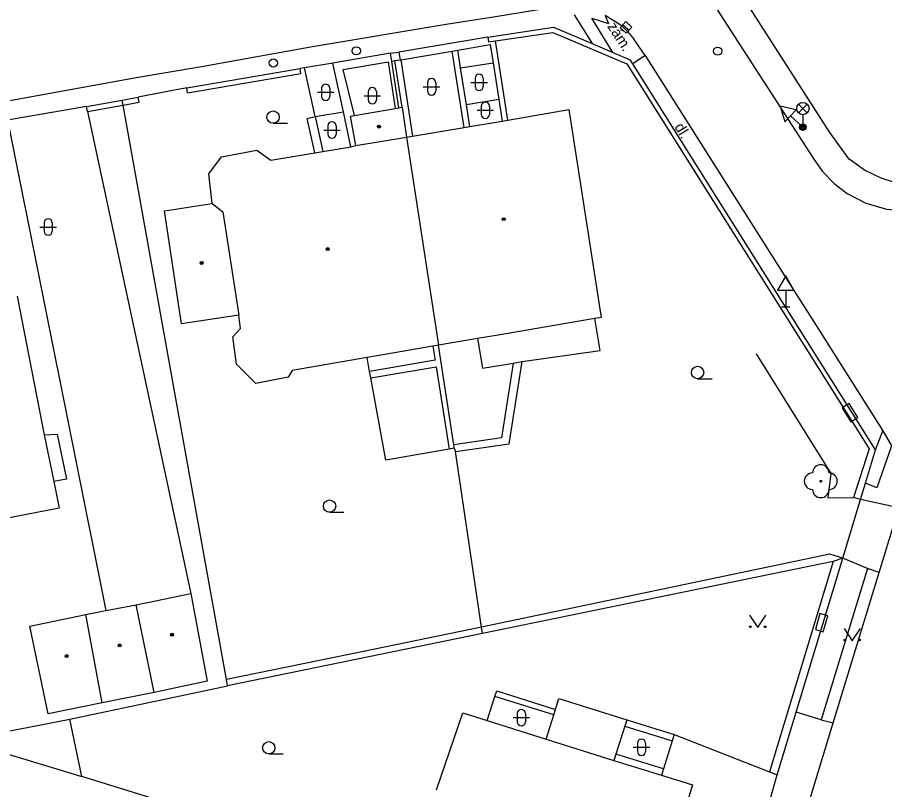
# Model space of a CAD drawing. Extents: x -600391 to -599491, y -1160176 to -1159402.
# Drawn here: x -600021.4 to -599968.7, y -1159526.5 to -1159479.6 of the extents above; entities that cross this region are included whole.
import ezdxf

# ---------------------------------------------------------------- set-up
doc = ezdxf.new("R2010")
doc.units = 0
for name, color, linetype in [('Level 10', 7, 'Continuous'), ('Level 11', 7, 'Continuous'), ('Level 22', 7, 'Continuous'), ('Level 24', 7, 'Continuous'), ('Level 27', 7, 'Continuous'), ('Level 28', 7, 'Continuous'), ('Level 33', 7, 'Continuous'), ('Level 34', 7, 'Continuous'), ('Level 36', 7, 'Continuous'), ('Level 39', 7, 'Continuous'), ('Level 40', 7, 'Continuous'), ('Level 5', 7, 'Continuous'), ('Level 51', 7, 'Continuous'), ('Level 52', 7, 'Continuous'), ('Level 7', 7, 'Continuous'), ('Level 8', 7, 'Continuous')]:
    doc.layers.add(name, color=color, linetype=linetype)

msp = doc.modelspace()

# ---------------------------------------------------------------- linework, layer by layer
at = {"layer": 'Level 10'}
for points in [[(-599983.47, -1159471.79), (-599978.91, -1159479.09), (-599973.05, -1159488.13)], [(-599989.73, -1159479.13), (-599992.338, -1159479.544), (-599995.34, -1159480.02), (-600003.45, -1159481.38), (-600010.19, -1159482.59), (-600014.16, -1159483.26), (-600022.27, -1159484.73), (-600023.28, -1159484.86), (-600030.14, -1159486.13)], [(-599985.69, -1159479.46), (-599984.78, -1159480.02), (-599984.32, -1159480.44), (-599983.93, -1159480.93)], [(-599983.26, -1159481.91), (-599983.93, -1159480.93)], [(-599983.26, -1159481.91), (-599974.19, -1159496.224), (-599973.12, -1159497.914), (-599968.82, -1159504.7)], [(-599973.05, -1159488.13), (-599972.48, -1159488.95), (-599971.78, -1159489.67), (-599970.99, -1159490.28), (-599969.85, -1159490.87), (-599968.61, -1159491.23), (-599967.33, -1159491.34)], [(-599968.82, -1159504.7), (-599968.3, -1159505.6)], [(-599969.05, -1159513.29), (-599968.141, -1159510.32), (-599967.85, -1159509.37)], [(-599971.84, -1159522.43), (-599969.05, -1159513.29)], [(-599974.49, -1159531.14), (-599971.84, -1159522.43)]]:
    msp.add_lwpolyline(points, dxfattribs=at)
at = {"layer": 'Level 11'}
for points in [[(-599972.05, -1159486.57), (-599981.26, -1159472.2)], [(-599987.57, -1159479.44), (-599986.48, -1159481.18)], [(-599985.22, -1159481.71), (-599986.49, -1159479.64)], [(-599986.49, -1159479.64), (-599985.48, -1159479.96)], [(-599985.68, -1159479.49), (-599985.48, -1159479.96)], [(-599994.63, -1159481.57), (-599992.66, -1159481.24)], [(-599992.66, -1159481.24), (-599992.48, -1159482.35)], [(-599991.59, -1159485.82), (-599992.34, -1159481.02)], [(-599998.1, -1159482.16), (-599994.97, -1159481.63)], [(-599994.97, -1159481.63), (-599994.63, -1159481.57)], [(-599994.25, -1159486.27), (-599994.97, -1159481.63)], [(-599994.46, -1159482.66), (-599994.63, -1159481.57)], [(-599983.26, -1159481.91), (-599984.01, -1159482.4)], [(-600001.58, -1159485.32), (-600002.23, -1159482.36)], [(-600000.91, -1159485.55), (-600001.59, -1159482.75), (-599998.86, -1159482.29), (-599998.43, -1159485.11)], [(-599998.1, -1159482.16), (-599997.39, -1159486.8)], [(-599994.46, -1159482.66), (-599992.48, -1159482.35)], [(-599992.48, -1159482.35), (-599992.14, -1159484.58)], [(-600003.29, -1159485.61), (-600003.94, -1159482.66), (-600003.94, -1159482.65)], [(-599994.11, -1159484.89), (-599994.46, -1159482.66)], [(-599992.14, -1159484.58), (-599994.11, -1159484.89)], [(-599992.14, -1159484.58), (-599991.93, -1159485.88)], [(-599993.91, -1159486.21), (-599994.11, -1159484.89)], [(-600017.12, -1159485.3), (-600010.85, -1159514.56)], [(-600003.77, -1159485.72), (-600003.29, -1159485.61)], [(-600003.32, -1159487.81), (-600003.77, -1159485.72)], [(-600003.29, -1159485.61), (-600001.58, -1159485.32)], [(-600003.29, -1159485.61), (-600002.83, -1159487.73)], [(-600001.12, -1159487.44), (-600001.58, -1159485.32)], [(-600021.91, -1159486.12), (-600016, -1159515.61)], [(-599970.86, -1159488.2), (-599972.05, -1159486.57)], [(-599967.27, -1159489.77), (-599968.11, -1159489.62), (-599968.92, -1159489.36), (-599969.94, -1159488.86), (-599970.86, -1159488.2)], [(-599971.24, -1159503.27), (-599970.7, -1159504.11)], [(-599969.26, -1159505.84), (-599968.82, -1159504.7)], [(-600019.75, -1159504.94), (-600019.16, -1159507.77)], [(-599968.3, -1159505.6), (-599969.18, -1159508.15), (-599969.87, -1159507.88)], [(-599967.85, -1159509.37), (-599970.17, -1159508.86)], [(-599969.75, -1159513.05), (-599971.25, -1159512.43)], [(-599969.05, -1159513.29), (-599969.75, -1159513.05), (-599972.57, -1159522.24)], [(-599992.38, -1159520.82), (-599992.27, -1159520.48), (-599988.7, -1159521.61)], [(-599992.84, -1159522.29), (-599992.38, -1159520.82)], [(-599988.8, -1159521.94), (-599992.38, -1159520.82)], [(-599972.57, -1159522.24), (-599974.08, -1159521.78)], [(-599984.49, -1159522.62), (-599981.62, -1159523.52)], [(-599984.37, -1159522.24), (-599981.5, -1159523.14)], [(-599972.57, -1159522.24), (-599971.84, -1159522.43)], [(-599981.5, -1159523.14), (-599981.62, -1159523.52)], [(-599981.5, -1159523.14), (-599975.7, -1159525.4)], [(-599989.26, -1159523.41), (-599985.15, -1159524.7)], [(-599981.62, -1159523.52), (-599982.15, -1159525.22)], [(-599982.15, -1159525.22), (-599985.03, -1159524.32)], [(-599982.15, -1159525.22), (-599982.27, -1159525.6)]]:
    msp.add_lwpolyline(points, dxfattribs=at)
at = {"layer": 'Level 22'}
msp.add_circle((-599972.59, -1159507.75), 0.05, dxfattribs=at)
for centre, start, end in [((-599972.59, -1159507.25), 0, 180), ((-599973.09, -1159507.75), 90, 270), ((-599972.09, -1159507.75), 270, 90), ((-599972.59, -1159508.25), 180, 0)]:
    msp.add_arc(centre, 0.5, start, end, dxfattribs=at)
at = {"layer": 'Level 24'}
for points in [[(-599971.285, -1159503.295), (-599970.762, -1159504.147), (-599970.335, -1159503.885), (-599970.858, -1159503.033)], [(-599972.44, -1159516.89), (-599972.16, -1159515.93), (-599972.64, -1159515.79), (-599972.92, -1159516.75)]]:
    msp.add_lwpolyline(points, close=True, dxfattribs=at)
at = {"layer": 'Level 27'}
msp.add_line((-599984.604, -1159480.03), (-599984.236, -1159480.37), dxfattribs=at)
msp.add_lwpolyline([(-599984.773, -1159480.214), (-599984.406, -1159480.553), (-599984.067, -1159480.186), (-599984.434, -1159479.847)], close=True, dxfattribs=at)
at = {"layer": 'Level 28'}
for centre in [(-600000.79, -1159481.62), (-599978.85, -1159481.64), (-600005.83, -1159482.36)]:
    msp.add_circle(centre, 0.25, dxfattribs=at)
at = {"layer": 'Level 33'}
for p, q in [((-599973.945, -1159485.39), (-599973.415, -1159484.86)), ((-599973.945, -1159484.86), (-599973.415, -1159485.39)), ((-599973.68, -1159485.5), (-599973.68, -1159486.25))]:
    msp.add_line(p, q, dxfattribs=at)
for centre, radius in [((-599973.68, -1159485.125), 0.375), ((-599973.68, -1159486.25), 0.2), ((-599973.68, -1159486.25), 0.145), ((-599973.68, -1159486.25), 0.0876)]:
    msp.add_circle(centre, radius, dxfattribs=at)
at = {"layer": 'Level 34'}
for p, q in [((-599974.429, -1159485.56), (-599973.68, -1159486.25)), ((-599974.72, -1159496.142), (-599974.72, -1159497.16)), ((-599974.97, -1159497.16), (-599974.47, -1159497.16))]:
    msp.add_line(p, q, dxfattribs=at)
for points in [[(-599974.768, -1159485.928), (-599974.09, -1159485.193), (-599975.066, -1159484.974)], [(-599975.22, -1159496.142), (-599974.22, -1159496.142), (-599974.72, -1159495.276)]]:
    msp.add_lwpolyline(points, close=True, dxfattribs=at)
at = {"layer": 'Level 36'}
for p, q in [((-599996.476, -1159483.556), (-599996.476, -1159484.056)), ((-599995.976, -1159483.556), (-599995.976, -1159484.056)), ((-599993.836, -1159483.536), (-599992.836, -1159483.536)), ((-599993.586, -1159483.286), (-599993.586, -1159483.786)), ((-599993.086, -1159483.286), (-599993.086, -1159483.786)), ((-600003.156, -1159484.136), (-600002.156, -1159484.136)), ((-600002.906, -1159483.886), (-600002.906, -1159484.386)), ((-600002.406, -1159483.886), (-600002.406, -1159484.386)), ((-600000.076, -1159484.096), (-600000.076, -1159484.596)), ((-599999.576, -1159484.096), (-599999.576, -1159484.596)), ((-599996.726, -1159483.806), (-599995.726, -1159483.806)), ((-600000.326, -1159484.346), (-599999.326, -1159484.346)), ((-599993.456, -1159485.226), (-599992.456, -1159485.226)), ((-599993.206, -1159484.976), (-599993.206, -1159485.476)), ((-599992.706, -1159484.976), (-599992.706, -1159485.476)), ((-600005.85, -1159486.015), (-600004.975, -1159486.015)), ((-600002.526, -1159486.176), (-600002.526, -1159486.676)), ((-600002.026, -1159486.176), (-600002.026, -1159486.676)), ((-600002.776, -1159486.426), (-600001.776, -1159486.426)), ((-600019.756, -1159492.066), (-600019.756, -1159492.566)), ((-600019.256, -1159492.066), (-600019.256, -1159492.566)), ((-600020.006, -1159492.316), (-600019.006, -1159492.316)), ((-599980.07, -1159501.525), (-599979.195, -1159501.525)), ((-600002.42, -1159509.635), (-600001.545, -1159509.635)), ((-599991.026, -1159521.856), (-599991.026, -1159522.356)), ((-599990.526, -1159521.856), (-599990.526, -1159522.356)), ((-599991.276, -1159522.106), (-599990.276, -1159522.106)), ((-599983.726, -1159523.656), (-599983.726, -1159524.156)), ((-599983.226, -1159523.656), (-599983.226, -1159524.156)), ((-599983.976, -1159523.906), (-599982.976, -1159523.906)), ((-600006.11, -1159524.315), (-600005.235, -1159524.315))]:
    msp.add_line(p, q, dxfattribs=at)
for points in [[(-599976.92, -1159515.89), (-599976.42, -1159516.64), (-599975.92, -1159515.89)], [(-599971.18, -1159516.69), (-599970.68, -1159517.44), (-599970.18, -1159516.69)]]:
    msp.add_lwpolyline(points, dxfattribs=at)
for centre, radius in [((-600005.85, -1159485.64), 0.375), ((-599980.07, -1159501.15), 0.375), ((-600002.42, -1159509.26), 0.375), ((-599976.87, -1159516.59), 0.05), ((-599975.971, -1159516.59), 0.05), ((-599971.13, -1159517.39), 0.05), ((-599970.231, -1159517.39), 0.05), ((-600006.11, -1159523.94), 0.375)]:
    msp.add_circle(centre, radius, dxfattribs=at)
for centre, start, end in [((-599993.336, -1159483.286), 0, 180), ((-600002.656, -1159483.886), 0, 180), ((-599996.226, -1159483.556), 0, 180), ((-599999.826, -1159484.096), 0, 180), ((-599996.226, -1159484.056), 180, 0), ((-599993.336, -1159483.786), 180, 0), ((-600002.656, -1159484.386), 180, 0), ((-599999.826, -1159484.596), 180, 0), ((-599992.956, -1159484.976), 0, 180), ((-599992.956, -1159485.476), 180, 0), ((-600002.276, -1159486.176), 0, 180), ((-600002.276, -1159486.676), 180, 0), ((-600019.506, -1159492.066), 0, 180), ((-600019.506, -1159492.566), 180, 0), ((-599990.776, -1159521.856), 0, 180), ((-599990.776, -1159522.356), 180, 0), ((-599983.476, -1159523.656), 0, 180), ((-599983.476, -1159524.156), 180, 0)]:
    msp.add_arc(centre, 0.25, start, end, dxfattribs=at)
at = {"layer": 'Level 39'}
for centre, radius in [((-599999.42, -1159486.22), 0.09), ((-599999.42, -1159486.22), 0.0398), ((-599991.84, -1159491.84), 0.09), ((-599991.84, -1159491.84), 0.0398), ((-600002.53, -1159493.66), 0.09), ((-600002.53, -1159493.66), 0.0398), ((-600010.19, -1159494.5), 0.09), ((-600010.19, -1159494.5), 0.0398), ((-600011.98, -1159517.07), 0.09), ((-600011.98, -1159517.07), 0.0398), ((-600015.16, -1159517.72), 0.09), ((-600015.16, -1159517.72), 0.0398), ((-600018.39, -1159518.37), 0.09), ((-600018.39, -1159518.37), 0.0398)]:
    msp.add_circle(centre, radius, dxfattribs=at)
at = {"layer": 'Level 5'}
for points in [[(-600000.91, -1159485.55), (-599998.43, -1159485.11)], [(-599998.43, -1159485.11), (-599998.21, -1159485.07)], [(-599998.21, -1159485.07), (-599998.02, -1159485.04)], [(-599998.02, -1159485.04), (-599997.74, -1159486.86)], [(-599991.59, -1159485.82), (-599987.88, -1159485.19)], [(-599987.88, -1159485.19), (-599985.93, -1159497.81)], [(-600001.14, -1159485.59), (-600000.91, -1159485.55)], [(-600000.82, -1159487.37), (-600001.14, -1159485.59)], [(-599997.39, -1159486.8), (-599994.25, -1159486.27)], [(-599994.25, -1159486.27), (-599993.91, -1159486.21)], [(-599993.91, -1159486.21), (-599991.93, -1159485.88)], [(-599991.93, -1159485.88), (-599991.59, -1159485.82)], [(-599997.74, -1159486.86), (-599997.39, -1159486.8)], [(-600000.82, -1159487.37), (-599997.74, -1159486.86)], [(-599997.74, -1159486.86), (-599995.81, -1159499.5)], [(-600008.99, -1159488.05), (-600006.84, -1159487.66)], [(-600006.84, -1159487.66), (-600005.98, -1159488.26)], [(-600005.98, -1159488.26), (-600003.32, -1159487.81)], [(-600003.32, -1159487.81), (-600002.83, -1159487.73)], [(-600002.83, -1159487.73), (-600001.12, -1159487.44)], [(-600001.12, -1159487.44), (-600000.82, -1159487.37)], [(-600009.76, -1159489.08), (-600008.99, -1159488.05)], [(-600009.54, -1159490.89), (-600009.76, -1159489.08)], [(-600012.44, -1159491.33), (-600009.54, -1159490.89)], [(-600009.54, -1159490.89), (-600008.91, -1159491.4)], [(-600011.42, -1159498.2), (-600012.44, -1159491.33)], [(-600008.91, -1159491.4), (-600007.93, -1159497.67)], [(-600021.39, -1159496.52), (-600019.75, -1159504.94)], [(-600007.93, -1159497.67), (-600011.42, -1159498.2)], [(-600007.82, -1159498.47), (-600007.93, -1159497.67)], [(-599985.93, -1159497.81), (-599986.32, -1159497.87)], [(-599986.32, -1159497.87), (-599992.18, -1159498.88)], [(-600008.3, -1159498.98), (-600007.82, -1159498.47)], [(-599992.18, -1159498.88), (-599993.44, -1159499.09)], [(-600008.07, -1159500.65), (-600008.3, -1159498.98)], [(-599993.44, -1159499.09), (-599995.81, -1159499.5)], [(-599998.59, -1159499.97), (-599999.19, -1159500.08)], [(-599996.15, -1159499.56), (-599998.59, -1159499.97)], [(-599995.81, -1159499.5), (-599996.15, -1159499.56)], [(-600000.14, -1159500.24), (-600004.68, -1159501.02)], [(-599999.19, -1159500.08), (-600000.14, -1159500.24)], [(-600006.89, -1159501.81), (-600008.07, -1159500.65)], [(-600004.68, -1159501.02), (-600004.93, -1159501.44)], [(-600004.93, -1159501.44), (-600006.89, -1159501.81)], [(-600019.75, -1159504.94), (-600018.96, -1159504.9)], [(-600018.96, -1159504.9), (-600018.4, -1159507.62)], [(-600018.4, -1159507.62), (-600019.16, -1159507.77)], [(-600019.16, -1159507.77), (-600018.83, -1159509.38)], [(-600018.83, -1159509.38), (-600027.1, -1159510.99)], [(-599988.7, -1159521.61), (-599988.49, -1159520.95)], [(-599988.49, -1159520.95), (-599984.37, -1159522.24)], [(-599995.92, -1159526.49), (-599994.33, -1159521.82)], [(-599994.33, -1159521.82), (-599992.84, -1159522.29)], [(-599989.26, -1159523.41), (-599988.8, -1159521.94)], [(-599988.8, -1159521.94), (-599988.7, -1159521.61)], [(-599992.84, -1159522.29), (-599989.26, -1159523.41)], [(-599984.49, -1159522.62), (-599985.03, -1159524.32)], [(-599984.37, -1159522.24), (-599984.49, -1159522.62)], [(-599985.03, -1159524.32), (-599985.15, -1159524.7)], [(-599985.15, -1159524.7), (-599982.27, -1159525.6)], [(-599982.27, -1159525.6), (-599980.39, -1159526.19)], [(-599980.39, -1159526.19), (-599981.23, -1159528.98), (-599982.04, -1159531.68)]]:
    msp.add_lwpolyline(points, dxfattribs=at)
at = {"layer": 'Level 51'}
for points in [[(-599985.99, -1159499.81), (-599986.32, -1159497.87)], [(-599993.44, -1159499.09), (-599993.13, -1159500.88)], [(-599996.15, -1159499.56), (-599996.01, -1159500.4)], [(-599994.88, -1159505.54), (-599995.81, -1159499.5)], [(-599990.73, -1159500.49), (-599985.99, -1159499.81)], [(-599999.99, -1159501.08), (-600000.14, -1159500.24)], [(-599996.01, -1159500.4), (-599998.45, -1159500.82)], [(-599991.52, -1159505.49), (-599990.73, -1159500.49)], [(-599991.27, -1159500.58), (-599990.73, -1159500.49)], [(-599999.05, -1159500.92), (-599999.99, -1159501.08)], [(-599999.91, -1159501.48), (-599995.95, -1159500.8)], [(-599998.45, -1159500.82), (-599999.05, -1159500.92)], [(-599995.95, -1159500.8), (-599995.15, -1159505.8)], [(-599993.13, -1159500.88), (-599991.87, -1159500.68)], [(-599991.27, -1159500.58), (-599991.98, -1159505.12)], [(-599991.87, -1159500.68), (-599991.27, -1159500.58)], [(-599999.91, -1159501.48), (-599999.99, -1159501.08)], [(-599999.01, -1159506.47), (-599999.91, -1159501.48)], [(-600008.68, -1159519.79), (-600011.75, -1159502.73)], [(-599991.98, -1159505.12), (-599994.88, -1159505.54)], [(-599994.85, -1159505.75), (-599995.15, -1159505.8)], [(-599994.85, -1159505.75), (-599994.88, -1159505.54)], [(-599994.85, -1159505.75), (-599994.78, -1159505.94)], [(-599994.78, -1159505.94), (-599991.52, -1159505.49)], [(-599995.15, -1159505.8), (-599999.01, -1159506.47)], [(-599993.2, -1159516.62), (-599994.78, -1159505.94)], [(-599993.2, -1159516.62), (-600000.36, -1159518.09)], [(-599993.14, -1159517), (-599993.2, -1159516.62)], [(-599993.14, -1159517), (-600008.62, -1159520.17)], [(-600000.36, -1159518.09), (-600008.68, -1159519.79)], [(-600008.62, -1159520.17), (-600008.68, -1159519.79)], [(-600018.19, -1159522.21), (-600008.62, -1159520.17)], [(-600024.44, -1159523.42), (-600018.19, -1159522.21)], [(-600017.47, -1159525.69), (-600018.19, -1159522.21)], [(-600023.56, -1159523.83), (-600017.47, -1159525.69)], [(-599998.77, -1159531.47), (-600009.17, -1159528.26), (-600017.47, -1159525.69)]]:
    msp.add_lwpolyline(points, dxfattribs=at)
at = {"layer": 'Level 52'}
for points in [[(-600014.16, -1159515.25), (-600010.85, -1159514.56)], [(-600010.85, -1159514.56), (-600009.85, -1159519.9)], [(-600017.21, -1159515.84), (-600016, -1159515.61), (-600014.16, -1159515.25)], [(-600013.06, -1159520.58), (-600014.16, -1159515.25)], [(-600020.62, -1159516.55), (-600017.21, -1159515.84)], [(-600016.22, -1159521.21), (-600017.21, -1159515.84)], [(-600019.5, -1159521.88), (-600020.62, -1159516.55)], [(-600009.85, -1159519.9), (-600013.06, -1159520.58)], [(-600013.06, -1159520.58), (-600016.22, -1159521.21)], [(-600016.22, -1159521.21), (-600019.5, -1159521.88)]]:
    msp.add_lwpolyline(points, dxfattribs=at)
at = {"layer": 'Level 7'}
for points in [[(-599992.8, -1159480.78), (-599988.83, -1159480.19), (-599986.48, -1159481.18)], [(-599992.8, -1159480.78), (-599992.76, -1159481.08)], [(-599992.34, -1159481.02), (-599988.87, -1159480.5), (-599984.36, -1159482.4)], [(-599992.76, -1159481.08), (-599992.34, -1159481.02)], [(-599986.48, -1159481.18), (-599985.22, -1159481.71)], [(-599998.72, -1159481.77), (-599998.22, -1159481.69)], [(-599998.64, -1159482.26), (-599998.72, -1159481.77)], [(-599998.22, -1159481.69), (-599998.14, -1159482.18), (-599998.45, -1159482.23)], [(-599985.22, -1159481.71), (-599984.16, -1159482.16)], [(-599998.45, -1159482.23), (-599998.64, -1159482.26)], [(-599998.21, -1159485.07), (-599998.64, -1159482.26)], [(-599998.02, -1159485.04), (-599998.45, -1159482.23)], [(-599984.36, -1159482.4), (-599975.22, -1159496.94), (-599971.24, -1159503.27)], [(-599984.01, -1159482.4), (-599984.16, -1159482.16)], [(-599970.98, -1159503.11), (-599974.97, -1159496.78), (-599984.01, -1159482.4)], [(-600011.09, -1159483.86), (-600004.21, -1159482.7)], [(-600011.04, -1159484.16), (-600004.16, -1159483)], [(-600004.16, -1159483), (-600004.21, -1159482.7)], [(-600011.04, -1159484.16), (-600011.09, -1159483.86)], [(-600017.17, -1159485), (-600015.01, -1159484.61)], [(-600015.01, -1159484.61), (-600014.04, -1159484.44)], [(-600014.96, -1159484.91), (-600015.01, -1159484.61)], [(-600013.99, -1159484.74), (-600014.04, -1159484.44)], [(-600017.12, -1159485.3), (-600017.17, -1159485)], [(-600017.12, -1159485.3), (-600014.96, -1159484.91)], [(-600014.96, -1159484.91), (-600013.99, -1159484.74)], [(-600011.75, -1159502.73), (-600014.96, -1159484.91)], [(-599976.51, -1159500.01), (-599971.99, -1159507.29)], [(-599969.26, -1159505.84), (-599970.98, -1159503.11)], [(-599970.7, -1159504.11), (-599969.66, -1159505.78)], [(-599969.66, -1159505.78), (-599970.6, -1159508.75)], [(-599969.87, -1159507.88), (-599969.26, -1159505.84)], [(-599971.99, -1159507.29), (-599972.17, -1159508.77), (-599970.6, -1159508.75)], [(-599970.17, -1159508.86), (-599969.87, -1159507.88)], [(-599970.17, -1159508.86), (-599970.6, -1159508.75)], [(-599972.05, -1159512.19), (-599993.2, -1159516.62)], [(-599974.08, -1159521.78), (-599971.25, -1159512.43)], [(-599971.25, -1159512.43), (-599972.05, -1159512.19)], [(-599971.25, -1159512.43), (-599971.83, -1159512.62)], [(-599971.83, -1159512.62), (-599993.14, -1159517)], [(-599971.83, -1159512.62), (-599975.7, -1159525.4)], [(-599975.23, -1159525.58), (-599974.08, -1159521.78)], [(-599975.7, -1159525.4), (-599975.23, -1159525.58)]]:
    msp.add_lwpolyline(points, dxfattribs=at)
at = {"layer": 'Level 8'}
for points in [[(-599992.8, -1159480.78), (-599998.22, -1159481.69)], [(-599998.72, -1159481.77), (-600002.23, -1159482.36), (-600003.94, -1159482.65), (-600004.21, -1159482.7)], [(-600011.09, -1159483.86), (-600014.04, -1159484.44)], [(-600017.17, -1159485), (-600021.97, -1159485.83)], [(-599971.25, -1159512.43), (-599970.17, -1159508.86)], [(-599975.67, -1159527.08), (-599975.23, -1159525.58)]]:
    msp.add_lwpolyline(points, dxfattribs=at)

# ---------------------------------------------------------------- texts
at = {"layer": 'Level 40'}
for s, rotation, p in [('zám.', 302.84, (-599985.58, -1159480.13)), ('dl.', 301.17, (-599981.5, -1159486.23))]:
    msp.add_text(s, height=0.65, rotation=rotation, dxfattribs=at).set_placement(p)

doc.saveas('drawing.dxf')
